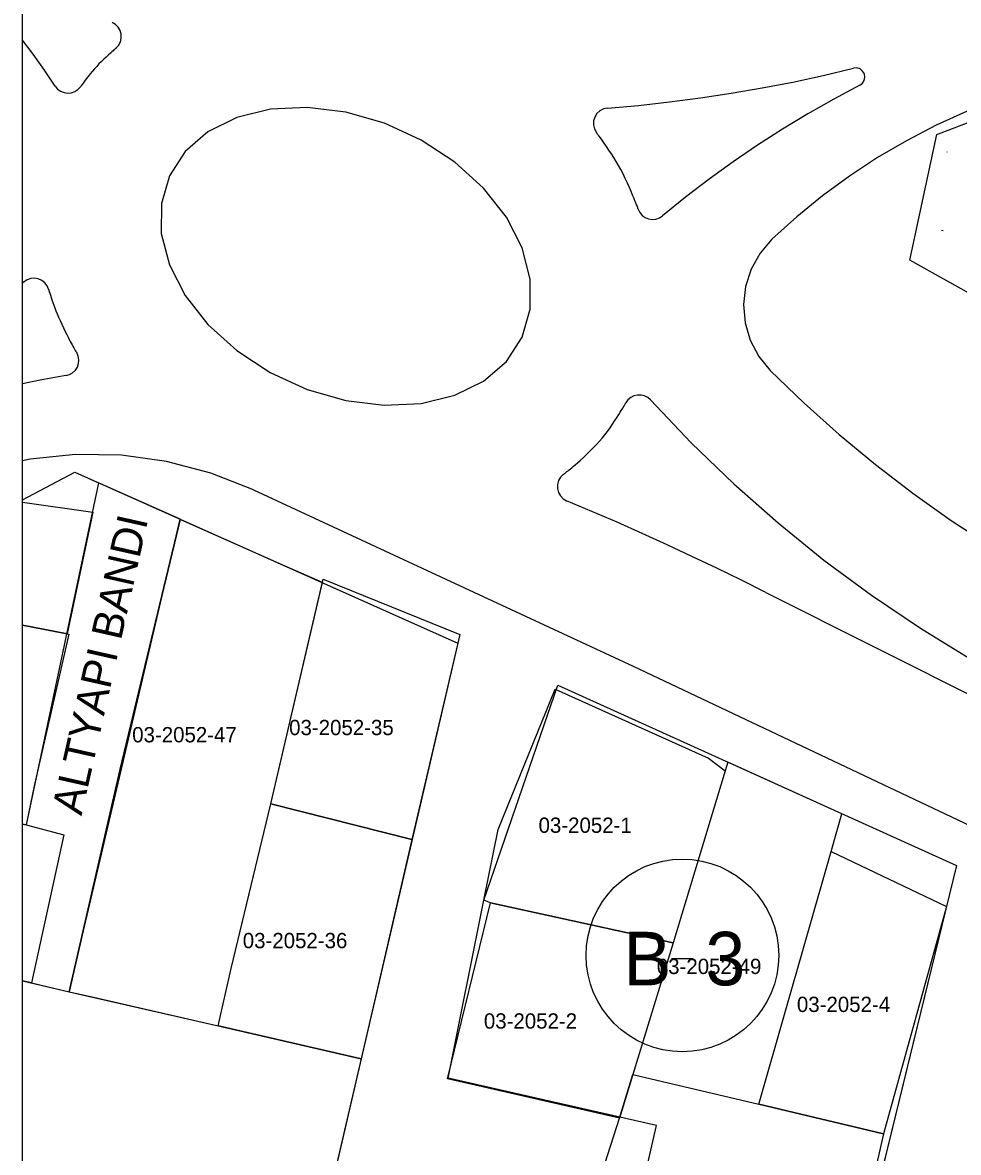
# Model space of a CAD drawing. Extents: x 413946 to 415528, y 4453939 to 4454944.
# Drawn here: x 413945.6 to 414006.8, y 4454737 to 4454810.9 of the extents above; entities that cross this region are included whole.
import ezdxf

# ---------------------------------------------------------------- set-up
doc = ezdxf.new("R2010")
doc.units = 0
for name, color, linetype in [('0_KADASTRO', 7, 'Continuous'), ('0_ÇERÇEVE', 7, 'Continuous'), ('Level 27', 7, 'Continuous'), ('Level 28', 7, 'Continuous'), ('Level 29', 7, 'Continuous'), ('Level 33', 7, 'Continuous'), ('Level 41', 7, 'Continuous'), ('Level 54', 7, 'Continuous'), ('Level 55', 7, 'Continuous'), ('Level 62', 7, 'Continuous'), ('SEMBOL', 7, 'Continuous'), ('SNR_FONKSIYON', 7, 'Continuous')]:
    doc.layers.add(name, color=color, linetype=linetype)

msp = doc.modelspace()

# ---------------------------------------------------------------- linework, layer by layer
at = {"layer": '0_KADASTRO'}
for p, q in [((413955.87, 4454778.43), (413955.63, 4454777.42)), ((413962.4, 4454775.53), (413955.87, 4454778.43)), ((413955.63, 4454777.42), (413951.95, 4454762.08)), ((413965.179, 4454774.291), (413962.4, 4454775.53)), ((413961.8, 4454759.81), (413965.179, 4454774.291)), ((413951.95, 4454762.08), (413948.62, 4454747.53)), ((413991.53, 4454761.97), (413988.13, 4454750.73)), ((413960.38, 4454753.93), (413961.8, 4454759.81)), ((413993.73, 4454740.17), (413998.46, 4454756.71)), ((413988.13, 4454750.73), (413985.48, 4454742.12)), ((413985.48, 4454742.12), (413993.73, 4454740.17))]:
    msp.add_line(p, q, dxfattribs=at)
for points in [[(413945.566, 4454779.558), (413950.16, 4454778.91), (413948.48, 4454770.95), (413945.566, 4454771.516)], [(413945.566, 4454771.516), (413945.566, 4454779.558)], [(413945.566, 4454771.516), (413948.48, 4454770.95), (413948.58, 4454770.93), (413946.35, 4454761.09), (413945.79, 4454758.44), (413945.566, 4454758.498)], [(413945.566, 4454758.498), (413945.566, 4454771.516)], [(413998.46, 4454756.71), (413999.164, 4454759.172), (413991.707, 4454762.554), (413991.53, 4454761.97)], [(413945.566, 4454748.231), (413945.566, 4454758.498)], [(413945.566, 4454758.498), (413945.79, 4454758.44), (413948.26, 4454757.8), (413946.14, 4454748.099), (413945.566, 4454748.231)], [(413958.36, 4454745.29), (413959.21, 4454749.05), (413960.38, 4454753.93)], [(413945.566, 4454748.231), (413948.62, 4454747.53), (413958.36, 4454745.29), (413967.71, 4454743.14), (413964.04, 4454727.34), (413962.69, 4454724.67), (413945.566, 4454728.042)], [(413945.566, 4454728.042), (413945.566, 4454748.231)], [(413948.62, 4454747.53), (413949.92, 4454747.231), (413958.36, 4454745.29)]]:
    msp.add_lwpolyline(points, dxfattribs=at)
for points in [[(413961.8, 4454759.81), (413965.23, 4454774.51), (413974.16, 4454770.9), (413971.03, 4454757.49)], [(413975.74, 4454753.51), (413976.68, 4454758.15), (413980.4, 4454767.32), (413990.44, 4454762.8), (413991.53, 4454761.97), (413988.13, 4454750.73), (413976.17, 4454753.35)], [(413958.36, 4454745.29), (413959.21, 4454749.05), (413961.8, 4454759.81), (413971.03, 4454757.49), (413967.71, 4454743.14)], [(413993.73, 4454740.17), (413998.46, 4454756.71), (414006, 4454753.1), (414001.89, 4454738.24)], [(413973.37, 4454741.83), (413976.17, 4454753.35), (413988.13, 4454750.73), (413985.48, 4454742.12), (413984.6, 4454739.26)], [(413983.08, 4454734.5), (413984.6, 4454739.26), (413985.48, 4454742.12), (413993.73, 4454740.17), (414001.89, 4454738.24), (414000.12, 4454730.46)]]:
    msp.add_lwpolyline(points, close=True, dxfattribs=at)
at = {"layer": '0_ÇERÇEVE'}
msp.add_lwpolyline([(413945.566, 4454943.957), (415494.137, 4454943.957), (415494.137, 4453939.478), (413945.566, 4453939.478)], close=True, dxfattribs=at)
at = {"layer": 'Level 27'}
msp.add_line((414006.655, 4454755.781), (413985.439, 4454668.928), dxfattribs=at)
at = {"layer": 'Level 28'}
for p, q in [((414005.358, 4454803.615), (414085.768, 4454834.218)), ((414003.607, 4454795.382), (414005.358, 4454803.615)), ((414079.29, 4454753.02), (414003.607, 4454795.382)), ((413948.986, 4454781.513), (413974.029, 4454770.338)), ((413974.029, 4454770.338), (413963.708, 4454725.915)), ((413975.74, 4454753.51), (413980.574, 4454767.588)), ((413980.574, 4454767.588), (414006.655, 4454755.781)), ((413973.409, 4454741.872), (413975.74, 4454753.51)), ((413987.032, 4454738.772), (413973.409, 4454741.872)), ((413973.837, 4454681.324), (413987.032, 4454738.772))]:
    msp.add_line(p, q, dxfattribs=at)
at = {"layer": 'Level 29'}
msp.add_line((413945.566, 4454779.71), (413948.986, 4454781.513), dxfattribs=at)
at = {"layer": 'Level 41'}
for p, q in [((414006.03, 4454802.475), (414006.038, 4454802.473)), ((414006.03, 4454802.475), (414006.038, 4454802.473)), ((414005.663, 4454797.356), (414005.79, 4454797.331)), ((414005.663, 4454797.356), (414005.79, 4454797.331))]:
    msp.add_line(p, q, dxfattribs=at)
at = {"layer": 'Level 54'}
for points in [[(413945.566, 4454779.71), (413948.986, 4454781.513), (413950.538, 4454780.82), (413945.79, 4454758.44), (413948.26, 4454757.8), (413946.14, 4454748.1), (413948.62, 4454747.53), (413955.874, 4454778.439), (413974.029, 4454770.338), (413963.708, 4454725.915), (413947.17, 4454693.384), (413945.566, 4454685.239)], [(413945.566, 4454685.239), (413945.566, 4454779.71)]]:
    msp.add_lwpolyline(points, dxfattribs=at)
msp.add_lwpolyline([(413973.837, 4454681.324), (413987.032, 4454738.772), (413973.409, 4454741.872), (413975.74, 4454753.51), (413980.574, 4454767.588), (414006.655, 4454755.781), (413985.439, 4454668.928), (413972.485, 4454668.731)], close=True, dxfattribs=at)
at = {"layer": 'Level 55'}
msp.add_lwpolyline([(413950.538, 4454780.82), (413945.79, 4454758.44), (413948.26, 4454757.8), (413946.14, 4454748.1), (413948.62, 4454747.53), (413951.95, 4454762.08), (413955.63, 4454777.42), (413955.874, 4454778.439)], close=True, dxfattribs=at)
at = {"layer": 'Level 62'}
for p, q in [((413961.775, 4454805.264), (413959.578, 4454804.728)), ((413964.187, 4454805.379), (413961.775, 4454805.264)), ((413966.71, 4454805.068), (413964.187, 4454805.379)), ((413959.578, 4454804.728), (413957.693, 4454803.795)), ((413969.232, 4454804.345), (413966.71, 4454805.068)), ((413957.693, 4454803.795), (413956.202, 4454802.506)), ((413971.643, 4454803.242), (413969.232, 4454804.345)), ((413973.839, 4454801.806), (413971.643, 4454803.242)), ((413956.202, 4454802.506), (413955.169, 4454800.916)), ((413975.723, 4454800.1), (413973.839, 4454801.806)), ((413955.169, 4454800.916), (413954.641, 4454799.095)), ((413977.213, 4454798.2), (413975.723, 4454800.1)), ((413954.641, 4454799.095), (413954.64, 4454797.124)), ((413978.244, 4454796.187), (413977.213, 4454798.2)), ((413954.64, 4454797.124), (413955.167, 4454795.087)), ((413978.77, 4454794.15), (413978.244, 4454796.187)), ((413955.167, 4454795.087), (413956.197, 4454793.074)), ((413978.769, 4454792.179), (413978.77, 4454794.15)), ((413956.197, 4454793.074), (413957.687, 4454791.174)), ((413978.241, 4454790.358), (413978.769, 4454792.179)), ((413957.687, 4454791.174), (413959.571, 4454789.468)), ((413977.208, 4454788.768), (413978.241, 4454790.358)), ((413959.571, 4454789.468), (413961.767, 4454788.032)), ((413975.717, 4454787.479), (413977.208, 4454788.768)), ((413961.767, 4454788.032), (413964.179, 4454786.929)), ((413964.179, 4454786.929), (413966.701, 4454786.206)), ((413973.832, 4454786.546), (413975.717, 4454787.479)), ((413966.701, 4454786.206), (413969.223, 4454785.895)), ((413971.635, 4454786.01), (413973.832, 4454786.546)), ((413969.223, 4454785.895), (413971.635, 4454786.01)), ((413994.185, 4454773.639), (414140.933, 4454700.045))]:
    msp.add_line(p, q, dxfattribs=at)
for points in [[(413951.675, 4454809.256), (413951.844, 4454809.443), (413951.96, 4454809.667), (413952.017, 4454809.913), (413952.011, 4454810.165), (413951.941, 4454810.407), (413951.813, 4454810.625), (413951.635, 4454810.803), (413951.417, 4454810.931)], [(413947.701, 4454806.77), (413946.992, 4454807.825), (413946.255, 4454808.86), (413945.566, 4454809.773)], [(413951.675, 4454809.256), (413951.675, 4454809.255), (413951.673, 4454809.253), (413951.67, 4454809.251), (413951.664, 4454809.246), (413951.656, 4454809.239), (413951.646, 4454809.231), (413951.635, 4454809.221), (413951.622, 4454809.21), (413951.609, 4454809.198), (413951.595, 4454809.186), (413951.575, 4454809.168), (413951.542, 4454809.139), (413951.49, 4454809.093), (413951.413, 4454809.024), (413951.307, 4454808.93), (413951.177, 4454808.812), (413951.031, 4454808.678), (413950.875, 4454808.531), (413950.717, 4454808.378), (413950.563, 4454808.223), (413950.413, 4454808.066), (413950.268, 4454807.907), (413950.128, 4454807.745), (413949.991, 4454807.581), (413949.859, 4454807.415), (413949.734, 4454807.254), (413949.622, 4454807.105), (413949.527, 4454806.975), (413949.452, 4454806.873), (413949.401, 4454806.803), (413949.37, 4454806.76), (413949.354, 4454806.738), (413949.348, 4454806.73), (413949.347, 4454806.729)], [(413983.82, 4454805.338), (413985.853, 4454805.516), (413987.882, 4454805.737), (413989.906, 4454806), (413991.924, 4454806.305), (413993.935, 4454806.653), (413995.939, 4454807.043), (413997.934, 4454807.474), (413999.919, 4454807.947)], [(414000.339, 4454806.831), (414000.511, 4454806.964), (414000.624, 4454807.149), (414000.664, 4454807.363), (414000.626, 4454807.576), (414000.514, 4454807.762), (414000.343, 4454807.896), (414000.136, 4454807.961), (413999.919, 4454807.947)], [(413947.701, 4454806.77), (413947.856, 4454806.586), (413948.051, 4454806.444), (413948.274, 4454806.352), (413948.513, 4454806.317), (413948.753, 4454806.34), (413948.981, 4454806.42), (413949.183, 4454806.552), (413949.347, 4454806.729)], [(414000.339, 4454806.831), (413998.626, 4454805.921), (413996.938, 4454804.964), (413995.277, 4454803.961), (413993.645, 4454802.913), (413992.041, 4454801.821), (413990.468, 4454800.685), (413988.926, 4454799.507), (413987.418, 4454798.288)], [(413983.82, 4454805.338), (413983.559, 4454805.283), (413983.323, 4454805.16), (413983.127, 4454804.98), (413982.986, 4454804.754), (413982.909, 4454804.499), (413982.903, 4454804.232), (413982.967, 4454803.974), (413983.097, 4454803.741)], [(414009.342, 4454805.921), (414007.308, 4454805.117), (414005.318, 4454804.21), (414003.377, 4454803.202), (414001.49, 4454802.096), (413999.662, 4454800.895), (413997.899, 4454799.601), (413996.204, 4454798.219), (413994.582, 4454796.753)], [(413985.838, 4454798.717), (413985.838, 4454798.717), (413985.836, 4454798.721), (413985.833, 4454798.73), (413985.827, 4454798.748), (413985.816, 4454798.777), (413985.801, 4454798.82), (413985.781, 4454798.874), (413985.758, 4454798.937), (413985.733, 4454799.005), (413985.706, 4454799.076), (413985.678, 4454799.149), (413985.645, 4454799.233), (413985.602, 4454799.337), (413985.545, 4454799.473), (413985.469, 4454799.652), (413985.371, 4454799.878), (413985.254, 4454800.144), (413985.124, 4454800.434), (413984.984, 4454800.735), (413984.84, 4454801.033), (413984.694, 4454801.316), (413984.548, 4454801.585), (413984.398, 4454801.844), (413984.245, 4454802.095), (413984.086, 4454802.343), (413983.922, 4454802.589), (413983.76, 4454802.825), (413983.606, 4454803.042), (413983.469, 4454803.232), (413983.358, 4454803.385), (413983.278, 4454803.495), (413983.225, 4454803.568), (413983.192, 4454803.614), (413983.172, 4454803.641), (413983.158, 4454803.659), (413983.146, 4454803.675), (413983.134, 4454803.691), (413983.123, 4454803.705), (413983.114, 4454803.718), (413983.107, 4454803.728), (413983.102, 4454803.734), (413983.099, 4454803.738), (413983.097, 4454803.74), (413983.097, 4454803.741), (413983.097, 4454803.741)], [(413985.838, 4454798.717), (413985.945, 4454798.503), (413986.101, 4454798.321), (413986.294, 4454798.182), (413986.516, 4454798.092), (413986.753, 4454798.057), (413986.991, 4454798.08), (413987.217, 4454798.158), (413987.418, 4454798.288)], [(413994.582, 4454796.753), (413993.803, 4454795.847), (413993.219, 4454794.806), (413992.853, 4454793.67), (413992.72, 4454792.483), (413992.823, 4454791.294), (413993.16, 4454790.149), (413993.718, 4454789.093), (413994.473, 4454788.168)], [(413947.265, 4454793.488), (413947.166, 4454793.714), (413947.014, 4454793.908), (413946.82, 4454794.06), (413946.594, 4454794.159), (413946.351, 4454794.201), (413946.105, 4454794.181), (413945.871, 4454794.101), (413945.664, 4454793.967)], [(413945.664, 4454793.967), (413945.566, 4454793.884)], [(413947.265, 4454793.488), (413947.265, 4454793.487), (413947.268, 4454793.479), (413947.275, 4454793.456), (413947.289, 4454793.413), (413947.311, 4454793.342), (413947.344, 4454793.238), (413947.386, 4454793.106), (413947.435, 4454792.953), (413947.489, 4454792.787), (413947.548, 4454792.614), (413947.609, 4454792.44), (413947.674, 4454792.263), (413947.745, 4454792.078), (413947.825, 4454791.881), (413947.916, 4454791.668), (413948.018, 4454791.438), (413948.128, 4454791.197), (413948.24, 4454790.958), (413948.349, 4454790.731), (413948.449, 4454790.526), (413948.536, 4454790.351), (413948.611, 4454790.204), (413948.678, 4454790.077), (413948.739, 4454789.963), (413948.799, 4454789.857), (413948.858, 4454789.752), (413948.916, 4454789.653), (413948.969, 4454789.562), (413949.015, 4454789.484), (413949.052, 4454789.423), (413949.077, 4454789.381), (413949.092, 4454789.355), (413949.1, 4454789.342), (413949.103, 4454789.337), (413949.103, 4454789.337)], [(413948.391, 4454787.836), (413948.626, 4454787.901), (413948.839, 4454788.021), (413949.016, 4454788.19), (413949.148, 4454788.396), (413949.225, 4454788.628), (413949.243, 4454788.872), (413949.202, 4454789.113), (413949.103, 4454789.337)], [(413948.391, 4454787.836), (413946.707, 4454787.547), (413945.566, 4454787.296)], [(413994.473, 4454788.168), (413996.69, 4454786.03), (413998.986, 4454783.977), (414001.357, 4454782.013), (414003.802, 4454780.139), (414006.315, 4454778.359), (414008.894, 4454776.675), (414011.535, 4454775.09), (414014.233, 4454773.606)], [(413980.937, 4454781.372), (413980.938, 4454781.372), (413980.941, 4454781.375), (413980.951, 4454781.383), (413980.97, 4454781.397), (413981.002, 4454781.422), (413981.048, 4454781.457), (413981.107, 4454781.502), (413981.175, 4454781.554), (413981.248, 4454781.611), (413981.325, 4454781.672), (413981.403, 4454781.734), (413981.488, 4454781.805), (413981.587, 4454781.889), (413981.707, 4454781.994), (413981.857, 4454782.127), (413982.039, 4454782.291), (413982.247, 4454782.481), (413982.468, 4454782.689), (413982.694, 4454782.905), (413982.912, 4454783.122), (413983.114, 4454783.332), (413983.302, 4454783.538), (413983.479, 4454783.746), (413983.651, 4454783.96), (413983.82, 4454784.184), (413983.99, 4454784.421), (413984.156, 4454784.662), (413984.312, 4454784.895), (413984.451, 4454785.108), (413984.569, 4454785.291), (413984.661, 4454785.436), (413984.73, 4454785.546), (413984.783, 4454785.631), (413984.824, 4454785.7), (413984.859, 4454785.76), (413984.892, 4454785.819), (413984.924, 4454785.875), (413984.953, 4454785.927), (413984.978, 4454785.972), (413984.997, 4454786.007), (413985.011, 4454786.031), (413985.019, 4454786.046), (413985.023, 4454786.053), (413985.025, 4454786.056), (413985.025, 4454786.057)], [(413986.64, 4454786.245), (413986.461, 4454786.401), (413986.251, 4454786.509), (413986.021, 4454786.566), (413985.784, 4454786.566), (413985.554, 4454786.511), (413985.343, 4454786.403), (413985.163, 4454786.249), (413985.025, 4454786.057)], [(413986.64, 4454786.245), (413989.302, 4454783.441), (413992.083, 4454780.756), (413994.979, 4454778.194), (413997.984, 4454775.762), (414001.092, 4454773.463), (414004.298, 4454771.302), (414007.595, 4454769.283), (414010.977, 4454767.41)], [(413960.666, 4454780.365), (413957.883, 4454781.462), (413954.989, 4454782.218), (413952.025, 4454782.623), (413949.033, 4454782.672), (413946.058, 4454782.362), (413945.566, 4454782.251)], [(413980.935, 4454781.374), (413980.748, 4454781.191), (413980.615, 4454780.965), (413980.546, 4454780.712), (413980.544, 4454780.45), (413980.611, 4454780.196), (413980.741, 4454779.969), (413980.925, 4454779.783), (413981.152, 4454779.652)], [(413960.666, 4454780.365), (413985.498, 4454768.821), (414037.79, 4454744.075), (414086.804, 4454720.766)], [(413994.185, 4454773.639), (413992.581, 4454774.445), (413990.97, 4454775.235), (413989.352, 4454776.01), (413987.726, 4454776.77), (413986.093, 4454777.514), (413984.453, 4454778.242), (413982.806, 4454778.955), (413981.152, 4454779.652)]]:
    msp.add_lwpolyline(points, dxfattribs=at)
at = {"layer": 'SEMBOL'}
msp.add_line((413988.022, 4454749.697), (413989.422, 4454749.697), dxfattribs=at)
msp.add_circle((413988.722, 4454749.905), 6.3, dxfattribs=at)
at = {"layer": 'SNR_FONKSIYON'}
msp.add_lwpolyline([(413950.538, 4454780.82), (413945.79, 4454758.44), (413948.26, 4454757.8), (413946.14, 4454748.1), (413948.62, 4454747.53), (413951.95, 4454762.08), (413955.63, 4454777.42), (413955.874, 4454778.439)], dxfattribs=at)

# ---------------------------------------------------------------- texts
at = {"layer": '0_KADASTRO'}
for s, p in [('03-2052-47', (413952.735, 4454763.843)), ('03-2052-35', (413963.001, 4454764.313)), ('03-2052-1', (413979.316, 4454757.922)), ('03-2052-36', (413959.968, 4454750.375)), ('03-2052-49', (413987.051, 4454748.685)), ('03-2052-4', (413996.215, 4454746.201)), ('03-2052-2', (413975.738, 4454745.113))]:
    msp.add_text(s, height=1, dxfattribs=at).set_placement(p)
at = {"layer": 'Level 33'}
msp.add_text('ALTYAPI BANDI', height=2, rotation=77.32769, dxfattribs=at).set_placement((413949.417, 4454759.005))
at = {"layer": 'SEMBOL'}
for s, p in [('B', (413984.878, 4454747.947)), ('3', (413990.23, 4454747.947))]:
    msp.add_text(s, height=3.5, dxfattribs=at).set_placement(p)

doc.saveas('drawing.dxf')
